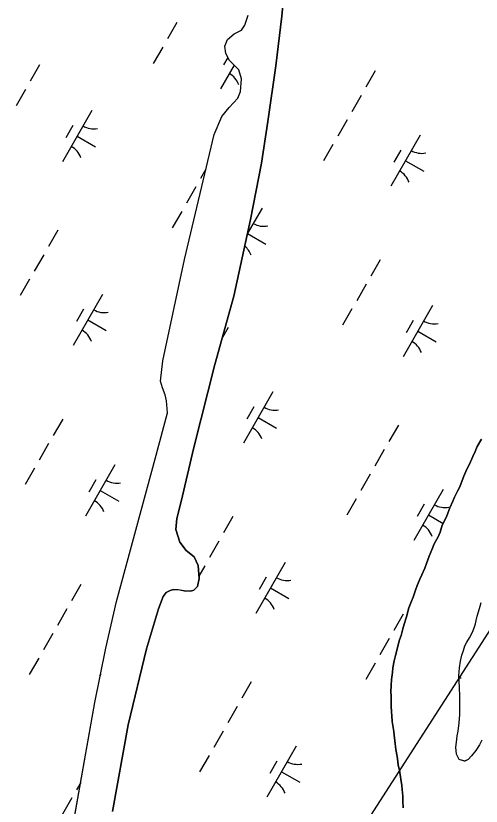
# Model space of a CAD drawing. Extents: x 3930721 to 3950824, y 220441 to 242861.
# Drawn here: x 3943971 to 3944366, y 232859 to 233530 of the extents above; entities that cross this region are included whole.
import ezdxf

# ---------------------------------------------------------------- set-up
doc = ezdxf.new("R2010")
doc.units = 0
for name, color, linetype in [('V-TOPO-SHOR', 7, 'Continuous'), ('V-UTIL-LINE', 7, 'Continuous'), ('V-WETL-SWMP', 7, 'Continuous')]:
    doc.layers.add(name, color=color, linetype=linetype)

msp = doc.modelspace()

# ---------------------------------------------------------------- linework, layer by layer
at = {"layer": 'V-TOPO-SHOR'}
for points in [[(3944198.44, 233551.4), (3944196.53, 233529.48), (3944191.4, 233487.28), (3944184.59, 233439.95), (3944179.41, 233404.67), (3944169.94, 233356.93), (3944155.82, 233292.02), (3944139.88, 233233.91), (3944122.01, 233163.6), (3944111.24, 233117.64), (3944107.51, 233103.26), (3944106.66, 233094.14)], [(3944008.45, 232780.13), (3944038.06, 232947.2), (3944047.5, 232993.32), (3944056.57, 233032.96), (3944090.03, 233156.97), (3944099.7, 233192.97), (3944098.95, 233203.14), (3944097.55, 233208.17), (3944095.42, 233214.09), (3944093.87, 233219.7), (3944095.57, 233237.06), (3944114.09, 233323.12), (3944139.21, 233428.97), (3944145.6, 233444.21), (3944151.88, 233451.78), (3944159.21, 233459.93), (3944161.64, 233465.5), (3944162.52, 233476.24), (3944160.11, 233483.78), (3944156.63, 233487.36), (3944152.12, 233491.69), (3944149.11, 233497.77), (3944148.15, 233503.82), (3944150.44, 233509.53), (3944156.25, 233514.47), (3944162.48, 233517.62), (3944165.18, 233521.71), (3944167.95, 233530.21)], [(3944299.3, 232858.01), (3944299.02, 232863.61), (3944299.08, 232867.81), (3944298.45, 232873.41), (3944298.15, 232876.92), (3944297.52, 232882.17), (3944296.22, 232889.89), (3944295.23, 232894.1), (3944294.92, 232897.25), (3944294.28, 232901.46), (3944293.31, 232907.42), (3944292.35, 232914.78), (3944291.72, 232919.68), (3944291.41, 232922.84), (3944290.78, 232927.74), (3944290.12, 232931.25), (3944289.84, 232936.15), (3944289.53, 232939.31), (3944289.25, 232944.21), (3944289.29, 232947.71), (3944289.36, 232952.6), (3944289.06, 232956.45), (3944289.13, 232961.7), (3944289.55, 232966.94), (3944290.33, 232972.88), (3944290.73, 232976.73), (3944291.86, 232982.66), (3944292.96, 232987.19), (3944293.71, 232990.33), (3944294.82, 232995.21), (3944296.29, 233000.44), (3944297.74, 233004.27), (3944299.21, 233009.85), (3944300.31, 233013.68), (3944302.15, 233019.96), (3944304.35, 233027.62), (3944306.52, 233033.19), (3944307.97, 233036.67), (3944309.79, 233042.6), (3944311.24, 233046.42), (3944313.42, 233051.99), (3944315.21, 233055.47), (3944317.74, 233061.38), (3944319.19, 233065.21), (3944321.37, 233071.48), (3944324.26, 233078.09), (3944325.71, 233081.92), (3944328.94, 233087.82), (3944330.73, 233091.65), (3944332.56, 233097.57), (3944336.16, 233104.87), (3944337.25, 233108), (3944339.06, 233112.53), (3944341.58, 233118.09), (3944343.03, 233121.57), (3944345.54, 233126.44), (3944347.34, 233130.26), (3944349.51, 233135.48), (3944350.96, 233139.31), (3944353.49, 233145.22), (3944355.64, 233149.39), (3944358.53, 233156), (3944360.33, 233160.18), (3944362.14, 233164.35), (3944365.72, 233170.6)], [(3944106.66, 233094.14), (3944110.19, 233083.19), (3944115.4, 233076.2), (3944122.4, 233070.95), (3944125.54, 233063.4), (3944126.43, 233052.34), (3944125.01, 233045.59), (3944122.03, 233042.68), (3944119.07, 233041.69), (3944113.77, 233042.05), (3944108.63, 233043), (3944104.65, 233043.06), (3944101.85, 233042.36), (3944098.44, 233040.64), (3944096.03, 233037.28), (3944092.07, 233026.88), (3944081.9, 232992.84), (3944066.46, 232928.39), (3944052.97, 232854.93)], [(3944366.14, 232915.3), (3944364.24, 232911.39), (3944360.93, 232906.56), (3944357.39, 232901.98), (3944354.57, 232899), (3944351.54, 232897.65), (3944346.92, 232899.1), (3944344.66, 232903.53), (3944344.04, 232909.57), (3944344.82, 232916.05), (3944345.09, 232919.06), (3944346.07, 232922.99), (3944346.86, 232930.17), (3944347.42, 232937.12), (3944347.47, 232941.06), (3944347.54, 232946.39), (3944347.4, 232953.12), (3944347.25, 232959.61), (3944346.88, 232966.11), (3944346.7, 232970.05), (3944347.02, 232976.77), (3944348.02, 232982.32), (3944349.25, 232987.41), (3944350.46, 232991.33), (3944351.67, 232995.26), (3944353.33, 232998.49), (3944355.7, 233002.16), (3944358.08, 233007), (3944359.52, 233010.69), (3944360.73, 233013.92), (3944361.23, 233016.93), (3944362.21, 233020.63), (3944363.18, 233024.32), (3944364.64, 233028.94), (3944365.61, 233032.17)]]:
    msp.add_lwpolyline(points, dxfattribs=at)
at = {"layer": 'V-UTIL-LINE'}
msp.add_lwpolyline([(3947453.78, 235874.4), (3945931.14, 235655.08), (3945509.06, 234777.68), (3940428.61, 226869.1), (3939084.62, 223621.72)], dxfattribs=at)
at = {"layer": 'V-WETL-SWMP'}
for p, q in [((3944165.18, 233521.71), (3944167.95, 233530.22)), ((3944107.52, 233524.02), (3944099.57, 233510.13)), ((3944156.25, 233514.46), (3944162.48, 233517.62)), ((3944162.48, 233517.62), (3944165.18, 233521.71)), ((3944148.16, 233503.82), (3944150.44, 233509.53)), ((3944150.44, 233509.53), (3944156.25, 233514.46)), ((3944095.59, 233503.19), (3944087.64, 233489.31)), ((3944149.11, 233497.77), (3944148.16, 233503.82)), ((3944152.12, 233491.69), (3944149.11, 233497.77)), ((3944150.81, 233494.33), (3944147.24, 233488.1)), ((3944156.63, 233487.36), (3944152.12, 233491.69)), ((3943991.21, 233488.12), (3943983.26, 233474.23)), ((3944156.03, 233487.93), (3944144.49, 233467.78)), ((3944160.11, 233483.78), (3944156.63, 233487.36)), ((3944162.52, 233476.24), (3944160.11, 233483.78)), ((3944275.71, 233483), (3944267.76, 233469.12)), ((3944161.64, 233465.5), (3944162.52, 233476.24)), ((3943979.28, 233467.29), (3943971.33, 233453.41)), ((3944159.21, 233459.93), (3944161.64, 233465.5)), ((3944263.79, 233462.18), (3944255.83, 233448.29)), ((3944151.88, 233451.78), (3944159.21, 233459.93)), ((3944035.48, 233449.28), (3944010.63, 233405.89)), ((3944145.6, 233444.21), (3944151.88, 233451.78)), ((3944139.21, 233428.97), (3944145.6, 233444.21)), ((3944019.34, 233436.62), (3944013.37, 233426.21)), ((3944251.86, 233441.35), (3944243.91, 233427.47)), ((3944114.09, 233323.12), (3944139.21, 233428.97)), ((3944313.69, 233428.5), (3944288.84, 233385.11)), ((3944023.05, 233427.58), (3944038.67, 233418.64)), ((3944239.93, 233420.52), (3944231.98, 233406.64)), ((3944297.55, 233415.85), (3944291.58, 233405.44)), ((3944301.26, 233406.81), (3944316.88, 233397.86)), ((3944132.27, 233399.72), (3944127.6, 233391.57)), ((3944123.62, 233384.62), (3944115.67, 233370.74)), ((3944111.7, 233363.8), (3944103.74, 233349.91)), ((3944179.82, 233366.61), (3944167.28, 233344.72)), ((3944006.65, 233347.9), (3943998.7, 233334.02)), ((3944167.39, 233344.92), (3944183.01, 233335.97)), ((3943994.73, 233327.07), (3943986.77, 233313.19)), ((3944095.57, 233237.06), (3944114.09, 233323.12)), ((3944279.89, 233322.78), (3944271.94, 233308.9)), ((3943982.8, 233306.25), (3943974.85, 233292.36)), ((3944267.96, 233301.96), (3944260.01, 233288.07)), ((3944044.62, 233293.4), (3944019.78, 233250.01)), ((3944028.49, 233280.75), (3944022.52, 233270.33)), ((3944256.04, 233281.13), (3944248.09, 233267.25)), ((3944324.16, 233283.94), (3944299.31, 233240.56)), ((3944032.2, 233271.71), (3944047.82, 233262.76)), ((3944308.02, 233271.29), (3944302.06, 233260.88)), ((3944150.99, 233265.23), (3944146.16, 233256.79)), ((3944311.73, 233262.25), (3944327.35, 233253.31)), ((3944093.87, 233219.7), (3944095.57, 233237.06)), ((3944095.42, 233214.09), (3944093.87, 233219.7)), ((3944097.55, 233208.17), (3944095.42, 233214.09)), ((3944098.95, 233203.14), (3944097.55, 233208.17)), ((3944188.97, 233210.73), (3944164.12, 233167.35)), ((3944099.7, 233192.97), (3944098.95, 233203.14)), ((3944172.83, 233198.08), (3944166.86, 233187.67)), ((3944010.83, 233187.68), (3944002.88, 233173.8)), ((3944090.03, 233156.97), (3944099.7, 233192.97)), ((3944176.54, 233189.04), (3944192.16, 233180.09)), ((3944295.34, 233182.57), (3944287.38, 233168.68)), ((3943998.9, 233166.86), (3943990.95, 233152.97)), ((3944283.41, 233161.74), (3944275.46, 233147.86)), ((3944056.57, 233032.96), (3944090.03, 233156.97)), ((3944055.1, 233148.84), (3944030.25, 233105.45)), ((3943986.98, 233146.03), (3943979.03, 233132.15)), ((3944271.48, 233140.91), (3944263.53, 233127.03)), ((3944038.96, 233136.19), (3944033, 233125.78)), ((3944042.67, 233127.15), (3944058.29, 233118.2)), ((3944333.31, 233128.07), (3944308.46, 233084.68)), ((3944259.55, 233120.09), (3944251.6, 233106.2)), ((3944317.17, 233115.41), (3944311.21, 233105)), ((3944155.17, 233105.02), (3944147.22, 233091.13)), ((3944320.88, 233106.37), (3944333.37, 233099.22)), ((3944143.25, 233084.19), (3944135.29, 233070.31)), ((3944131.32, 233063.36), (3944126.25, 233054.52)), ((3944199.44, 233066.18), (3944174.59, 233022.79)), ((3944183.3, 233053.52), (3944177.34, 233043.11)), ((3944026.28, 233047.46), (3944018.32, 233033.58)), ((3944187.02, 233044.48), (3944202.64, 233035.54)), ((3944047.5, 232993.32), (3944056.57, 233032.96)), ((3944014.35, 233026.64), (3944006.4, 233012.75)), ((3944299.51, 233022.35), (3944291.56, 233008.47)), ((3944002.42, 233005.81), (3943994.47, 232991.93)), ((3944287.59, 233001.52), (3944279.64, 232987.64)), ((3944038.06, 232947.2), (3944047.5, 232993.32)), ((3943990.49, 232984.99), (3943982.54, 232971.1)), ((3944275.66, 232980.7), (3944267.71, 232966.81)), ((3944043.02, 232971.42), (3944042.15, 232969.9)), ((3944170.62, 232964.8), (3944162.67, 232950.91)), ((3944008.45, 232780.13), (3944038.06, 232947.2)), ((3944158.69, 232943.97), (3944150.74, 232930.09)), ((3944146.76, 232923.15), (3944138.81, 232909.26)), ((3944208.59, 232910.3), (3944183.74, 232866.91)), ((3944134.84, 232902.32), (3944126.88, 232888.44)), ((3944192.45, 232897.65), (3944186.49, 232887.23)), ((3944196.16, 232888.6), (3944211.78, 232879.66)), ((3944026.08, 232879.6), (3944022.5, 232873.36)), ((3944018.53, 232866.42), (3944010.58, 232852.54))]:
    msp.add_line(p, q, dxfattribs=at)
for points in [[(3944106.66, 233094.14), (3944107.51, 233103.26), (3944111.24, 233117.64), (3944122.01, 233163.6), (3944139.88, 233233.91), (3944155.82, 233292.02), (3944169.94, 233356.93), (3944179.41, 233404.67), (3944184.59, 233439.95), (3944191.4, 233487.28), (3944196.53, 233529.48), (3944198.44, 233551.4)], [(3944365.72, 233170.6), (3944362.14, 233164.35), (3944360.33, 233160.18), (3944358.53, 233156), (3944355.64, 233149.39), (3944353.49, 233145.22), (3944350.96, 233139.31), (3944349.51, 233135.48), (3944347.34, 233130.26), (3944345.54, 233126.44), (3944343.03, 233121.57), (3944341.58, 233118.09), (3944339.06, 233112.53), (3944337.25, 233108), (3944336.16, 233104.87), (3944332.56, 233097.57), (3944330.73, 233091.65), (3944328.94, 233087.82), (3944325.71, 233081.92), (3944324.26, 233078.09), (3944321.37, 233071.48), (3944319.19, 233065.21), (3944317.74, 233061.38), (3944315.21, 233055.47), (3944313.42, 233051.99), (3944311.24, 233046.42), (3944309.79, 233042.6), (3944307.96, 233036.67), (3944306.52, 233033.19), (3944304.35, 233027.62), (3944302.15, 233019.96), (3944300.31, 233013.68), (3944299.21, 233009.85), (3944297.74, 233004.27), (3944296.29, 233000.44), (3944294.82, 232995.21), (3944293.71, 232990.33), (3944292.96, 232987.19), (3944291.85, 232982.66), (3944290.73, 232976.72), (3944290.33, 232972.88), (3944289.55, 232966.94), (3944289.13, 232961.7), (3944289.06, 232956.45), (3944289.36, 232952.6), (3944289.29, 232947.71), (3944289.25, 232944.21), (3944289.53, 232939.3), (3944289.84, 232936.15), (3944290.12, 232931.25), (3944290.78, 232927.74), (3944291.41, 232922.84), (3944291.72, 232919.68), (3944292.35, 232914.78), (3944293.31, 232907.42), (3944294.28, 232901.46), (3944294.92, 232897.25), (3944295.23, 232894.1), (3944296.22, 232889.89), (3944297.52, 232882.17), (3944298.15, 232876.92), (3944298.45, 232873.41), (3944299.08, 232867.81), (3944299.02, 232863.61), (3944299.3, 232858.01)], [(3944052.97, 232854.93), (3944066.46, 232928.39), (3944081.9, 232992.84), (3944092.07, 233026.88), (3944096.04, 233037.28), (3944098.44, 233040.64), (3944101.85, 233042.36), (3944104.65, 233043.06), (3944108.63, 233043.01), (3944113.77, 233042.05), (3944119.07, 233041.69), (3944122.03, 233042.68), (3944125.01, 233045.59), (3944126.43, 233052.34), (3944125.54, 233063.4), (3944122.4, 233070.95), (3944115.4, 233076.2), (3944110.19, 233083.19), (3944106.66, 233094.14)], [(3944366.14, 232915.31), (3944364.24, 232911.39), (3944360.93, 232906.56), (3944357.39, 232901.97), (3944354.57, 232899), (3944351.53, 232897.65), (3944346.92, 232899.1), (3944344.66, 232903.53), (3944344.04, 232909.57), (3944344.82, 232916.05), (3944345.09, 232919.06), (3944346.07, 232922.99), (3944346.86, 232930.17), (3944347.42, 232937.12), (3944347.47, 232941.06), (3944347.54, 232946.39), (3944347.4, 232953.12), (3944347.25, 232959.61), (3944346.88, 232966.11), (3944346.7, 232970.05), (3944347.02, 232976.77), (3944348.02, 232982.32), (3944349.25, 232987.41), (3944350.46, 232991.33), (3944351.67, 232995.26), (3944353.33, 232998.48), (3944355.7, 233002.16), (3944358.08, 233007), (3944359.52, 233010.69), (3944360.73, 233013.92), (3944361.23, 233016.93), (3944362.21, 233020.62), (3944363.18, 233024.32), (3944364.64, 233028.94), (3944365.61, 233032.17)]]:
    msp.add_lwpolyline(points, dxfattribs=at)
for centre, start, end in [((3944143.4, 233465.39), 19.42788, 60.97154), ((3944036.99, 233451.43), 239.42788, 280.97154), ((3944009.53, 233403.5), 19.42788, 60.97154), ((3944315.19, 233430.66), 239.42788, 280.97154), ((3944287.74, 233382.72), 19.42788, 60.97154), ((3944181.33, 233368.77), 239.42788, 280.97154), ((3944153.87, 233320.83), 19.42788, 50.63453), ((3944046.13, 233295.56), 239.42788, 280.97154), ((3944325.67, 233286.1), 239.42788, 280.97154), ((3944018.68, 233247.62), 19.42788, 60.97154), ((3944298.21, 233238.16), 19.42788, 60.97154), ((3944190.48, 233212.89), 239.42788, 280.97154), ((3944163.02, 233164.95), 19.42788, 60.97154), ((3944056.61, 233151), 239.42788, 280.97154), ((3944029.15, 233103.06), 19.42788, 60.97154), ((3944334.82, 233130.22), 239.42788, 280.97154), ((3944307.36, 233082.29), 19.42788, 60.97154), ((3944200.95, 233068.33), 239.42788, 280.97154), ((3944173.49, 233020.4), 19.42788, 60.97154), ((3944345.29, 232985.67), 274.86606, 280.97154), ((3944210.1, 232912.46), 239.42788, 280.97154), ((3944182.64, 232864.52), 19.42788, 60.97154)]:
    msp.add_arc(centre, 17.62, start, end, dxfattribs=at)

doc.saveas('drawing.dxf')
